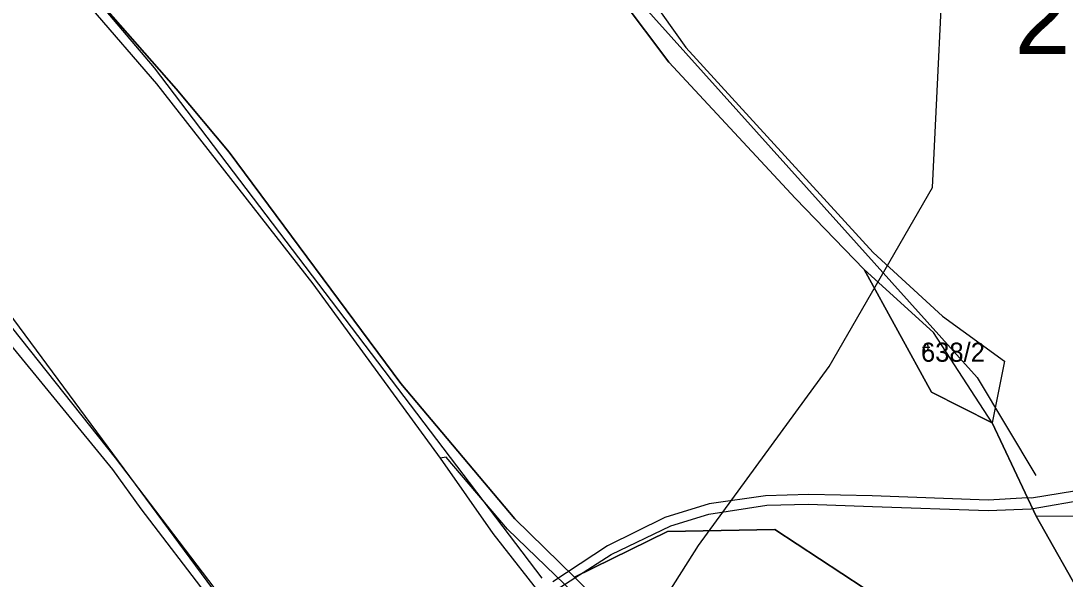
# Model space of a CAD drawing. Extents: x -564810 to -550519, y -1045831 to -1034011.
# Drawn here: x -554291.4 to -554012.6, y -1037544.7 to -1037395.7 of the extents above; entities that cross this region are included whole.
import ezdxf

# ---------------------------------------------------------------- set-up
doc = ezdxf.new("R2010")
doc.units = 0
for name, color, linetype in [('Interakční prvky', 7, 'Continuous'), ('KN stav', 7, 'Continuous'), ('Parcelní čísla', 7, 'Continuous'), ('Polní cesty stavající', 7, 'Continuous'), ('STG', 7, 'Continuous'), ('Vrstva 16', 7, 'Continuous'), ('zamokř ploch', 7, 'Continuous')]:
    doc.layers.add(name, color=color, linetype=linetype)

msp = doc.modelspace()

# ---------------------------------------------------------------- linework, layer by layer
at = {"layer": 'Interakční prvky'}
for p, q in [((-554255.72, -1037408.23), (-554376.62, -1037265.5)), ((-554154.56, -1037358.9), (-554036.07, -1037490.9)), ((-554152.14, -1037544.51), (-554255.72, -1037408.23)), ((-554317.66, -1037442.66), (-554208.04, -1037590.75)), ((-554036.07, -1037490.9), (-554020.35, -1037517.11))]:
    msp.add_line(p, q, dxfattribs=at)
at = {"layer": 'KN stav'}
for p, q in [((-554249.89, -1037413.89), (-554277.76, -1037382.19)), ((-554277.76, -1037382.19), (-554249.89, -1037413.89)), ((-554124.94, -1037386.98), (-554113.83, -1037402.85)), ((-554131.13, -1037389.76), (-554118.4, -1037406.78)), ((-554118.4, -1037406.78), (-554131.13, -1037389.76)), ((-554272.7, -1037392.22), (-554255.11, -1037412.55)), ((-554113.83, -1037402.85), (-554063.83, -1037457.53)), ((-554118.4, -1037406.78), (-554084.52, -1037443.17)), ((-554084.52, -1037443.17), (-554118.4, -1037406.78)), ((-554255.11, -1037412.55), (-554213.41, -1037465.92)), ((-554235.76, -1037430.74), (-554249.89, -1037413.89)), ((-554249.89, -1037413.89), (-554235.76, -1037430.74)), ((-554189.95, -1037492.55), (-554235.76, -1037430.74)), ((-554235.76, -1037430.74), (-554189.95, -1037492.55)), ((-554084.52, -1037443.17), (-554066.22, -1037462.1)), ((-554066.22, -1037462.1), (-554084.52, -1037443.17)), ((-554063.83, -1037457.53), (-554045.28, -1037474.59)), ((-554066.22, -1037462.1), (-554048.22, -1037494.81)), ((-554047.74, -1037478.95), (-554066.22, -1037462.1)), ((-554048.22, -1037494.81), (-554066.22, -1037462.1)), ((-554213.41, -1037465.92), (-554179.38, -1037512.5)), ((-554045.28, -1037474.59), (-554028.72, -1037486.6)), ((-554266.14, -1037512.41), (-554293.47, -1037477.81)), ((-554032.06, -1037503.05), (-554047.74, -1037478.95)), ((-554295.79, -1037480.16), (-554266.94, -1037515.49)), ((-554028.72, -1037486.6), (-554032.06, -1037503.05)), ((-554159.45, -1037528.69), (-554189.95, -1037492.55)), ((-554189.95, -1037492.55), (-554159.45, -1037528.69)), ((-554048.22, -1037494.81), (-554032.06, -1037503.05)), ((-554032.06, -1037503.05), (-554048.22, -1037494.81)), ((-554032.06, -1037503.05), (-554020.31, -1037527.96)), ((-554020.31, -1037527.96), (-554032.06, -1037503.05)), ((-554233.47, -1037555.2), (-554266.14, -1037512.41)), ((-554177.77, -1037512.19), (-554179.38, -1037512.5)), ((-554179.38, -1037512.5), (-554165.34, -1037532.6)), ((-554161.41, -1037531.44), (-554177.77, -1037512.19)), ((-554266.94, -1037515.49), (-554259.35, -1037525.99)), ((-554259.35, -1037525.99), (-554241.13, -1037549.85)), ((-554143.55, -1037544.24), (-554159.45, -1037528.69)), ((-554159.45, -1037528.69), (-554143.55, -1037544.24)), ((-554020.31, -1037527.96), (-554003.41, -1037557.63)), ((-553973.11, -1037528.18), (-554020.31, -1037527.96)), ((-554003.41, -1037557.63), (-554020.31, -1037527.96)), ((-554130.94, -1037560.77), (-554161.41, -1037531.44)), ((-554118.72, -1037532.07), (-554143.55, -1037544.24)), ((-554143.55, -1037544.24), (-554118.72, -1037532.07)), ((-554090.04, -1037531.52), (-554118.72, -1037532.07)), ((-554118.72, -1037532.07), (-554090.04, -1037531.52)), ((-554059.19, -1037551.75), (-554090.04, -1037531.52)), ((-554090.04, -1037531.52), (-554059.19, -1037551.75)), ((-554165.34, -1037532.6), (-554138.86, -1037566.34)), ((-554143.55, -1037544.24), (-554128.53, -1037558.92))]:
    msp.add_line(p, q, dxfattribs=at)
at = {"layer": 'Polní cesty stavající'}
for p, q in [((-553986.35, -1037517.53), (-554021.56, -1037523.12)), ((-554021.61, -1037526.01), (-553985.97, -1037519.86)), ((-554092.51, -1037522.54), (-554107.61, -1037524.65)), ((-554080.96, -1037522.19), (-554092.51, -1037522.54)), ((-554064.09, -1037522.52), (-554080.96, -1037522.19)), ((-554033.14, -1037523.64), (-554064.09, -1037522.52)), ((-554022.58, -1037523.05), (-554033.14, -1037523.64)), ((-554021.56, -1037523.12), (-554022.58, -1037523.05)), ((-554021.56, -1037523.12), (-554022.58, -1037523.05)), ((-554107.61, -1037524.65), (-554119.47, -1037528.27)), ((-554107.72, -1037527.39), (-554092.19, -1037525.04)), ((-554092.19, -1037525.04), (-554081.11, -1037524.71)), ((-554081.11, -1037524.71), (-554063.95, -1037525.34)), ((-554063.95, -1037525.34), (-554033.12, -1037526.39)), ((-554033.12, -1037526.39), (-554021.61, -1037526.01)), ((-554119.47, -1037528.27), (-554134.71, -1037535.89)), ((-554117.82, -1037530.51), (-554107.72, -1037527.39)), ((-554133.74, -1037538.14), (-554117.82, -1037530.51)), ((-554134.71, -1037535.89), (-554149.3, -1037545.44)), ((-554148.45, -1037547.6), (-554133.74, -1037538.14))]:
    msp.add_line(p, q, dxfattribs=at)
at = {"layer": 'STG'}
msp.add_lwpolyline([(-554167.41, -1037688.29), (-554156.39, -1037629.49), (-554145.36, -1037590.9), (-554110.46, -1037535.77), (-554075.55, -1037487.99), (-554048, -1037440.22), (-554044.32, -1037364.87), (-554062.69, -1037282.18), (-554108.62, -1037205), (-554132.5, -1037168.25), (-554167.41, -1037129.66), (-554198.64, -1037089.24), (-554217.01, -1037052.48), (-554226.19, -1036964.28), (-554250.08, -1036927.53), (-554318.05, -1036929.37), (-554393.37, -1036945.9)], dxfattribs=at)
at = {"layer": 'zamokř ploch'}
for p, q in [((-554050.67, -1037482.87), (-554048.67, -1037482.87)), ((-554050.17, -1037483.37), (-554050.17, -1037482.37)), ((-554049.17, -1037482.37), (-554049.17, -1037483.37))]:
    msp.add_line(p, q, dxfattribs=at)
for centre, start, end in [((-554049.67, -1037482.37), 0, 180), ((-554049.67, -1037483.37), 180, 0)]:
    msp.add_arc(centre, 0.5, start, end, dxfattribs=at)

# ---------------------------------------------------------------- texts
at = {"layer": 'Parcelní čísla'}
msp.add_text('638/2', height=5.1, dxfattribs=at).set_placement((-554051.04, -1037486.72))
at = {"layer": 'Vrstva 16'}
msp.add_text('2-0--04', height=20, dxfattribs=at).set_placement((-554026.02, -1037404.58))

doc.saveas('drawing.dxf')
